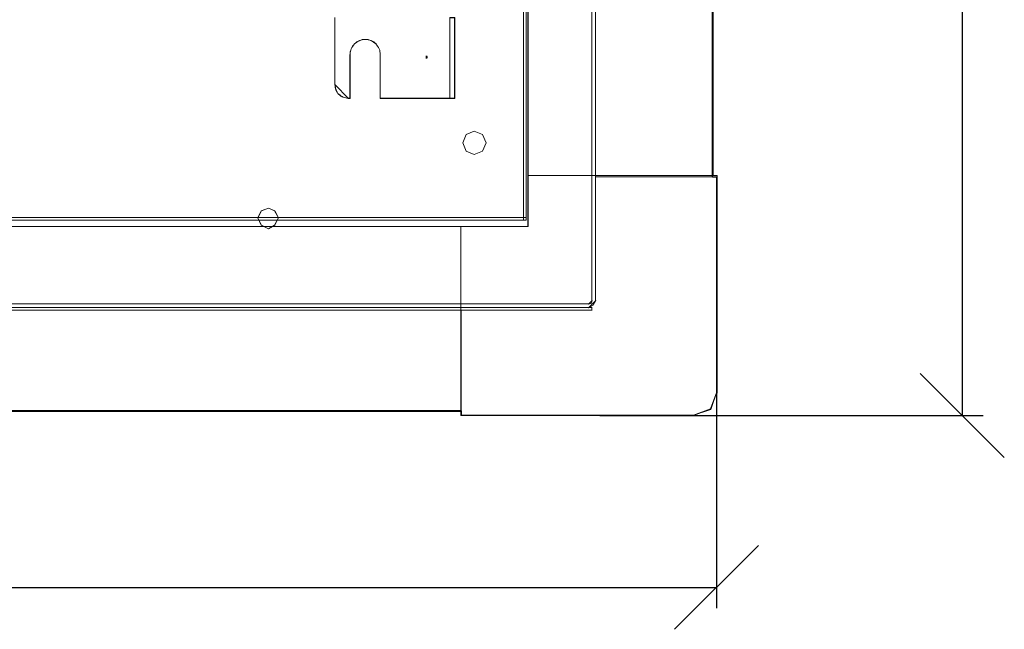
# Model space of a CAD drawing. Header units: millimetres. Extents: x -1290 to 1795, y -4192 to -1311.
# Tile 1046 of 1056: x 1498 to 1556, y -1999 to -1963. Entities that reach past the tile are written whole.
import ezdxf

# ---------------------------------------------------------------- set-up
doc = ezdxf.new("R2010")
doc.units = ezdxf.units.MM
doc.layers.add('$EL_istn', color=7, linetype='Continuous', lineweight=15)
doc.layers.add('Aparatura', color=7, linetype='Continuous', lineweight=13)
doc.layers.add('51', color=7, linetype='Continuous')
doc.styles.get("Standard").update_dxf_attribs({"font": 'ARIALN.TTF', "width": 0.8})
doc.dimstyles.new('100', dxfattribs={"dimtxt": 15, "dimasz": 10, "dimexe": 1.25, "dimexo": 0.625, "dimtad": 1, "dimdec": 0, "dimtxsty": 'Standard', "dimblk": 'OBLIQUE', "dimcen": 2.5, "dimadec": 0, "dimazin": 0, "dimtfac": 1, "dimtdec": 0, "dimtmove": 0, "dimatfit": 3, "dimldrblk": 'NONE', "dimfxl": 1, "dimarcsym": 0})

# ---------------------------------------------------------------- blocks, each defined once
blk = doc.blocks.new('*U182')
at = {"layer": '51', "color": 254}
for points in [[(580.286061, -949.303258), (580.84643, -949.303258), (580.286061, -949.303258)], [(580.56356, -948.902865), (580.56356, -949.707242), (580.56356, -948.902865)]]:
    blk.add_lwpolyline(points, close=True, dxfattribs=at)
blk = doc.blocks.new('_Oblique')
at = {"color": 0, "linetype": 'ByBlock', "lineweight": -2}
blk.add_line((-0.5, -0.5), (0.5, 0.5), dxfattribs=at)
blk = doc.blocks.new('*D184')
at = {"layer": '$EL_istn', "color": 0, "linetype": 'Continuous', "lineweight": -2, "ltscale": 0.1}
for p, q in [((1530.744, -1764.278), (1554.969, -1764.278)), ((1553.719, -1764.278), (1553.719, -1986.678)), ((1532.145, -1986.678), (1554.969, -1986.678))]:
    blk.add_line(p, q, dxfattribs=at)
at = {"layer": 'Defpoints', "color": 0}
for p in [(1530.119, -1764.278), (1531.52, -1986.678), (1553.719, -1986.678)]:
    blk.add_point(p, dxfattribs=at)
at = {"layer": '$EL_istn', "color": 0, "linetype": 'ByBlock', "lineweight": -2, "xscale": 5, "yscale": 5, "zscale": 5}
for p, rotation in [((1553.719, -1764.278), 90), ((1553.719, -1986.678), 270)]:
    blk.add_blockref('_Oblique', p, dxfattribs=dict(at, rotation=rotation))
at = {"layer": '$EL_istn', "color": 0, "lineweight": 5, "insert": (1549.077, -1875.478), "char_height": 8, "attachment_point": 5, "rotation": 90}
blk.add_mtext('1112', dxfattribs=at)
blk = doc.blocks.new('_None')
blk = doc.blocks.new('*D185')
at = {"layer": '$EL_istn', "color": 0, "linetype": 'Continuous', "lineweight": -2, "ltscale": 0.1}
for p, q in [((1539.093, -1979.563), (1539.093, -1998.163)), ((1405.514, -1982.616), (1405.514, -1998.163)), ((1405.514, -1996.913), (1539.093, -1996.913))]:
    blk.add_line(p, q, dxfattribs=at)
at = {"layer": 'Defpoints', "color": 0}
for p in [(1539.093, -1978.938), (1405.514, -1981.991), (1539.093, -1996.913)]:
    blk.add_point(p, dxfattribs=at)
at = {"layer": '$EL_istn', "color": 0, "linetype": 'ByBlock', "lineweight": -2, "xscale": 5, "yscale": 5, "zscale": 5, "rotation": 180}
blk.add_blockref('_Oblique', (1405.514, -1996.913), dxfattribs=at)
at = {"layer": '$EL_istn', "color": 0, "linetype": 'ByBlock', "lineweight": -2, "xscale": 5, "yscale": 5, "zscale": 5}
blk.add_blockref('_Oblique', (1539.093, -1996.913), dxfattribs=at)
at = {"layer": '$EL_istn', "color": 0, "lineweight": 5, "insert": (1472.303, -1992.203), "char_height": 8, "attachment_point": 5}
blk.add_mtext('668', dxfattribs=at)

msp = doc.modelspace()

# ---------------------------------------------------------------- linework, layer by layer
at = {"layer": 'Aparatura', "color": 7, "lineweight": 13}
for points in [[(1531.668, -1979.846), (1531.668, -1771.165), (1531.668, -1979.846)], [(1531.89, -1979.846), (1531.89, -1771.165), (1531.89, -1979.846)], [(1527.751, -1975.057), (1527.751, -1775.714), (1417.02, -1775.714), (1417.02, -1975.057), (1526.665, -1975.057), (1526.777, -1975.057), (1527.751, -1975.057)], [(1527.856, -1778.442), (1527.856, -1972.389), (1537.655, -1972.389), (1538.878, -1972.389), (1538.878, -1778.442), (1537.655, -1778.442), (1527.856, -1778.442)], [(1527.856, -1778.442), (1527.856, -1972.389), (1537.655, -1972.389), (1538.878, -1972.389), (1538.878, -1778.442), (1537.655, -1778.442), (1527.856, -1778.442)], [(1538.829, -1972.48), (1538.829, -1778.532), (1538.829, -1972.48)], [(1527.873, -1875.478), (1416.956, -1875.478), (1416.956, -1975.433), (1527.873, -1975.433), (1527.873, -1875.478)], [(1516.359, -1966.989), (1516.359, -1962.985), (1516.359, -1966.989)], [(1523.2, -1962.985), (1523.2, -1967.184), (1523.2, -1962.985)], [(1523.2, -1962.985), (1523.2, -1967.182), (1523.2, -1967.795), (1523.507, -1967.795), (1523.507, -1967.182), (1523.507, -1962.985), (1523.2, -1962.985)], [(1523.207, -1962.992), (1523.207, -1967.176), (1523.207, -1967.788), (1523.5, -1967.788), (1523.5, -1967.176), (1523.5, -1962.992), (1523.207, -1962.992)], [(1523.492, -1962.985), (1523.492, -1967.184), (1523.492, -1962.985)], [(1517.263, -1967.795), (1517.263, -1965.181), (1517.263, -1967.795)], [(1519.056, -1967.795), (1519.056, -1965.181), (1519.056, -1967.795)], [(1516.359, -1966.974), (1516.373, -1967.059), (1516.387, -1967.13), (1516.401, -1967.215), (1516.43, -1967.286), (1516.458, -1967.356), (1516.5, -1967.427), (1516.543, -1967.498), (1516.599, -1967.555), (1516.67, -1967.611), (1516.727, -1967.654), (1516.798, -1967.696), (1516.869, -1967.724), (1516.939, -1967.753), (1517.024, -1967.767), (1517.095, -1967.781), (1517.18, -1967.795), (1516.359, -1966.974)], [(1523.2, -1967.169), (1523.2, -1967.795), (1523.2, -1967.169)], [(1523.492, -1967.795), (1523.492, -1967.169), (1523.492, -1967.795)], [(1517.278, -1967.78), (1517.165, -1967.78), (1517.278, -1967.78)], [(1523.118, -1967.78), (1519.056, -1967.78), (1523.118, -1967.78)], [(1523.215, -1967.78), (1523.102, -1967.78), (1523.215, -1967.78)], [(1523.507, -1967.78), (1523.2, -1967.78), (1523.507, -1967.78)], [(1525.373, -1970.448), (1525.161, -1969.948), (1524.661, -1969.748), (1524.186, -1969.948), (1523.973, -1970.448), (1524.186, -1970.948), (1524.661, -1971.135), (1525.161, -1970.948), (1525.373, -1970.448)], [(1524.661, -1969.748), (1525.161, -1969.948), (1525.373, -1970.448), (1525.161, -1970.948), (1524.661, -1971.135), (1524.186, -1970.948), (1523.973, -1970.448), (1524.186, -1969.948), (1524.661, -1969.748)], [(1537.655, -1972.388), (1527.856, -1972.388), (1527.856, -1975.419), (1523.867, -1975.419), (1523.867, -1985.218), (1523.867, -1985.343), (1523.867, -1986.442), (1523.867, -1986.678), (1537.655, -1986.678), (1538.753, -1986.316), (1539.114, -1985.218), (1539.114, -1972.388), (1538.878, -1972.388), (1537.655, -1972.388)], [(1537.655, -1972.388), (1527.856, -1972.388), (1527.856, -1975.419), (1523.867, -1975.419), (1523.867, -1985.218), (1523.867, -1985.343), (1523.867, -1986.442), (1523.867, -1986.678), (1537.655, -1986.678), (1538.753, -1986.316), (1539.114, -1985.218), (1539.114, -1972.388), (1538.878, -1972.388), (1537.655, -1972.388)], [(1531.89, -1972.464), (1537.717, -1972.464), (1531.89, -1972.464)], [(1537.702, -1972.464), (1539.108, -1972.464), (1537.702, -1972.464)], [(1539.093, -1972.464), (1539.093, -1985.337), (1539.093, -1972.464)], [(1513.009, -1974.918), (1512.784, -1974.496), (1512.418, -1974.327), (1511.982, -1974.496), (1511.771, -1974.918), (1511.982, -1975.354), (1512.418, -1975.565), (1512.784, -1975.354), (1513.009, -1974.918)], [(1513.009, -1974.918), (1512.784, -1974.496), (1512.418, -1974.327), (1511.982, -1974.496), (1511.771, -1974.918), (1511.982, -1975.354), (1512.418, -1975.565), (1512.784, -1975.354), (1513.009, -1974.918)], [(1513.002, -1974.918), (1512.779, -1974.501), (1512.417, -1974.334), (1511.986, -1974.501), (1511.778, -1974.918), (1511.986, -1975.349), (1512.417, -1975.558), (1512.779, -1975.349), (1513.002, -1974.918)], [(1523.867, -1975.419), (1420.961, -1975.419), (1420.961, -1985.218), (1420.961, -1985.343), (1420.961, -1986.442), (1523.867, -1986.442), (1523.867, -1985.343), (1523.867, -1985.218), (1523.867, -1975.419)], [(1523.867, -1975.419), (1420.961, -1975.419), (1420.961, -1985.218), (1420.961, -1985.343), (1420.961, -1986.442), (1523.867, -1986.442), (1523.867, -1985.343), (1523.867, -1985.218), (1523.867, -1975.419)], [(1416.984, -1980.04), (1528.693, -1980.04), (1416.984, -1980.04)], [(1528.678, -1980.04), (1531.474, -1980.04), (1528.678, -1980.04)], [(1531.459, -1980.263), (1531.732, -1980.105), (1531.905, -1979.832), (1531.459, -1980.263)], [(1531.459, -1980.055), (1531.638, -1979.995), (1531.683, -1979.832), (1531.459, -1980.055)], [(1413.146, -1980.249), (1531.683, -1980.249), (1413.146, -1980.249)], [(1413.146, -1980.415), (1531.683, -1980.415), (1413.146, -1980.415)], [(1523.881, -1980.415), (1523.881, -1985.337), (1523.881, -1980.415)], [(1528.678, -1980.249), (1531.474, -1980.249), (1528.678, -1980.249)], [(1529.485, -1980.415), (1529.875, -1980.415), (1529.485, -1980.415)], [(1529.86, -1980.415), (1531.099, -1980.415), (1529.86, -1980.415)], [(1531.668, -1980.249), (1531.668, -1980.43), (1531.668, -1980.249)], [(1523.881, -1985.266), (1523.881, -1986.671), (1523.881, -1985.266)], [(1420.933, -1986.392), (1523.896, -1986.392), (1420.933, -1986.392)], [(1537.717, -1986.656), (1523.881, -1986.656), (1537.717, -1986.656)]]:
    msp.add_lwpolyline(points, close=True, dxfattribs=at)
for points in [[(1527.856, -1975.419), (1527.856, -1775.537)], [(1527.872, -1775.523), (1527.872, -1975.433)], [(1527.588, -1775.714), (1527.588, -1975.057)], [(1538.878, -1972.389), (1538.878, -1778.442)], [(1538.843, -1778.533), (1538.843, -1972.479), (1539.108, -1972.479), (1539.108, -1985.281), (1538.732, -1986.296), (1537.717, -1986.671), (1523.894, -1986.671), (1523.894, -1986.407), (1420.934, -1986.407), (1420.934, -1986.671), (1407.112, -1986.671), (1406.152, -1986.296), (1405.721, -1985.281), (1405.721, -1972.479), (1405.985, -1972.479), (1405.985, -1972.479), (1405.985, -1778.533)], [(1538.843, -1778.533), (1538.843, -1972.479), (1539.108, -1972.479), (1539.108, -1985.281), (1538.732, -1986.296), (1537.717, -1986.671), (1523.894, -1986.671), (1523.894, -1986.407), (1420.934, -1986.407), (1420.934, -1986.671), (1407.112, -1986.671), (1406.152, -1986.296), (1405.721, -1985.281), (1405.721, -1972.479), (1405.985, -1972.479), (1405.985, -1972.479), (1405.985, -1778.533)], [(1538.836, -1778.539), (1538.836, -1972.472), (1539.1, -1972.472), (1539.1, -1985.274), (1538.725, -1986.289), (1537.71, -1986.664), (1523.889, -1986.664), (1523.889, -1986.4), (1420.94, -1986.4), (1420.94, -1986.664), (1407.119, -1986.664), (1406.159, -1986.289), (1405.728, -1985.274), (1405.728, -1972.472), (1405.993, -1972.472), (1405.993, -1972.472), (1405.993, -1778.539)], [(1516.359, -1962.999), (1516.359, -1966.989), (1516.373, -1967.072), (1516.387, -1967.142), (1516.401, -1967.225), (1516.429, -1967.295), (1516.457, -1967.364), (1516.499, -1967.434), (1516.541, -1967.503), (1516.596, -1967.559), (1516.666, -1967.614), (1516.722, -1967.656), (1516.791, -1967.698), (1516.861, -1967.726), (1516.931, -1967.753), (1517.014, -1967.767), (1517.084, -1967.781), (1517.168, -1967.795), (1517.265, -1967.795), (1517.265, -1965.196), (1517.265, -1965.098), (1517.279, -1965.015), (1517.307, -1964.931), (1517.335, -1964.848), (1517.377, -1964.765), (1517.418, -1964.695), (1517.474, -1964.626), (1517.53, -1964.556), (1517.6, -1964.501), (1517.669, -1964.445), (1517.739, -1964.403), (1517.822, -1964.362), (1517.906, -1964.334), (1517.99, -1964.306), (1518.073, -1964.292), (1518.171, -1964.292), (1518.254, -1964.292), (1518.352, -1964.306), (1518.436, -1964.334), (1518.519, -1964.362), (1518.603, -1964.403), (1518.672, -1964.445), (1518.742, -1964.501), (1518.812, -1964.556), (1518.868, -1964.626), (1518.909, -1964.695), (1518.965, -1964.765), (1518.993, -1964.848), (1519.035, -1964.931), (1519.049, -1965.015), (1519.063, -1965.098), (1519.063, -1965.196), (1519.063, -1967.795), (1523.117, -1967.795), (1523.215, -1967.795), (1523.215, -1967.183), (1523.215, -1962.999)], [(1516.366, -1962.992), (1516.366, -1966.982), (1516.38, -1967.065), (1516.394, -1967.135), (1516.408, -1967.218), (1516.436, -1967.288), (1516.463, -1967.357), (1516.505, -1967.427), (1516.547, -1967.496), (1516.603, -1967.552), (1516.672, -1967.607), (1516.728, -1967.649), (1516.797, -1967.691), (1516.867, -1967.718), (1516.936, -1967.746), (1517.02, -1967.76), (1517.089, -1967.774), (1517.173, -1967.788), (1517.27, -1967.788), (1517.27, -1965.189), (1517.27, -1965.091), (1517.284, -1965.008), (1517.312, -1964.925), (1517.339, -1964.841), (1517.381, -1964.758), (1517.423, -1964.688), (1517.479, -1964.619), (1517.534, -1964.549), (1517.604, -1964.494), (1517.673, -1964.438), (1517.743, -1964.396), (1517.826, -1964.355), (1517.91, -1964.327), (1517.993, -1964.299), (1518.076, -1964.285), (1518.174, -1964.285), (1518.257, -1964.285), (1518.355, -1964.299), (1518.438, -1964.327), (1518.521, -1964.355), (1518.605, -1964.396), (1518.674, -1964.438), (1518.744, -1964.494), (1518.813, -1964.549), (1518.869, -1964.619), (1518.911, -1964.688), (1518.966, -1964.758), (1518.994, -1964.841), (1519.036, -1964.925), (1519.05, -1965.008), (1519.064, -1965.091), (1519.064, -1965.189), (1519.064, -1967.788), (1523.11, -1967.788), (1523.207, -1967.788), (1523.207, -1967.176), (1523.207, -1962.992)], [(1527.588, -1963.22), (1527.588, -1975.057)], [(1527.856, -1972.388), (1537.655, -1972.388)], [(1537.655, -1972.388), (1539.114, -1972.388)], [(1539.114, -1972.388), (1539.114, -1985.343)], [(1527.873, -1975.433), (1416.956, -1975.433)], [(1416.973, -1975.419), (1527.856, -1975.419)], [(1527.751, -1974.894), (1417.02, -1974.894)], [(1523.867, -1975.419), (1523.867, -1985.343)], [(1526.778, -1974.894), (1526.503, -1974.894)], [(1523.867, -1985.218), (1523.867, -1986.678)], [(1537.655, -1986.678), (1538.753, -1986.316), (1539.114, -1985.218)], [(1420.961, -1986.441), (1523.867, -1986.441)], [(1537.655, -1986.678), (1523.867, -1986.678)]]:
    msp.add_lwpolyline(points, dxfattribs=at)

# ---------------------------------------------------------------- block references
at = {"layer": 'Aparatura', "color": 7, "lineweight": 13, "xscale": 0.2, "yscale": 0.2, "zscale": 0.2}
msp.add_blockref('*U182', (1405.714, -1775.478), dxfattribs=at)

# ---------------------------------------------------------------- dimensions: what is measured, and where the dimension line sits
at = {"layer": '$EL_istn', "linetype": 'Continuous', "lineweight": 5, "ltscale": 0.1}
dim = msp.add_linear_dim(base=(1553.719, -1986.678), p1=(1530.119, -1764.278), p2=(1531.52, -1986.678), angle=90, dimstyle='100', override={"dimtxt": 8, "dimasz": 5, "dimlfac": 5, "dimtxsty": 'Standard', "dimldrblk": 'None', "dimfxl": 35}, dxfattribs=at)
dim.commit()
dim.dimension.update_dxf_attribs({"geometry": '*D184', "text_midpoint": (1549.077, -1875.478)})
dim = msp.add_linear_dim(base=(1539.093, -1996.913), p1=(1405.514, -1981.991), p2=(1539.093, -1978.938), dimstyle='100', override={"dimtxt": 8, "dimasz": 5, "dimlfac": 5, "dimfxl": 35, "dimfxlon": 0}, dxfattribs=at)
dim.commit()
dim.dimension.update_dxf_attribs({"geometry": '*D185', "text_midpoint": (1472.303, -1992.203)})

doc.saveas('drawing.dxf')
